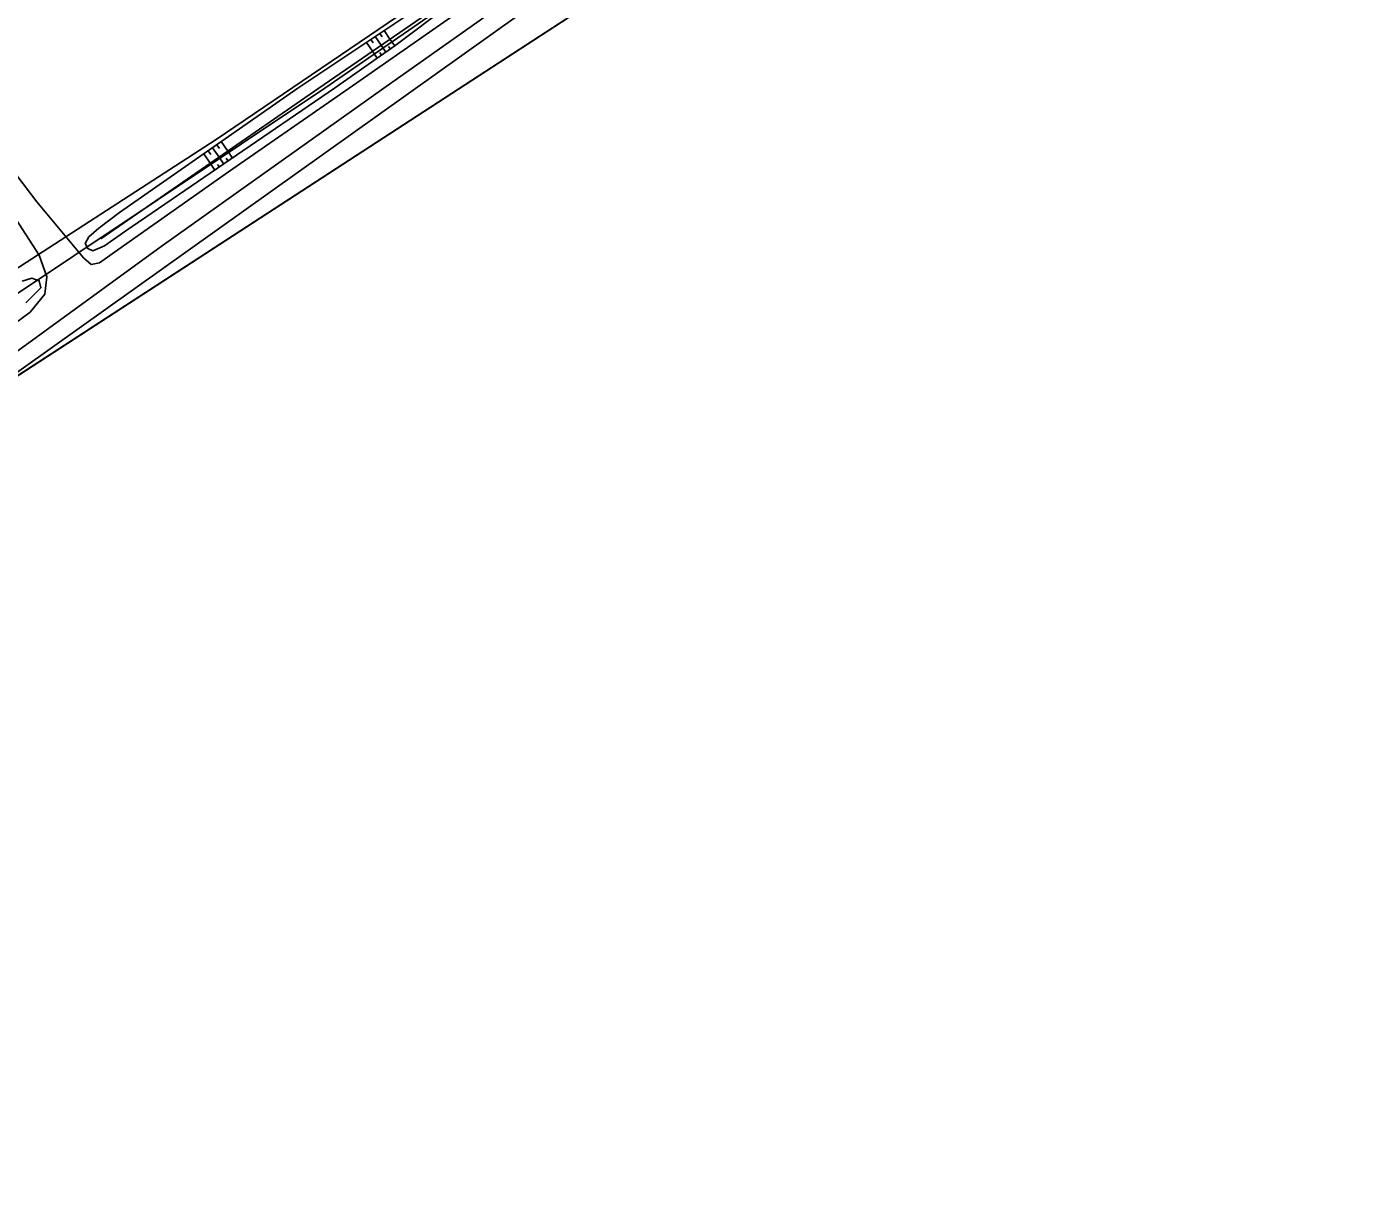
# Model space of a CAD drawing. Extents: x -469926 to -462499, y -1098642 to -1092733.
# Drawn here: x -466842 to -466654.5, y -1096656.9 to -1096491.3 of the extents above; entities that cross this region are included whole.
import ezdxf

# ---------------------------------------------------------------- set-up
doc = ezdxf.new("R2010")
doc.units = 0
for name, color, linetype in [('Vrstva 1', 7, 'Continuous'), ('Vrstva 10', 7, 'Continuous'), ('Vrstva 13', 7, 'Continuous'), ('Vrstva 4', 7, 'Continuous'), ('Vrstva 48', 7, 'Continuous'), ('Vrstva 58', 7, 'Continuous'), ('Vrstva 62', 7, 'Continuous')]:
    doc.layers.add(name, color=color, linetype=linetype)

msp = doc.modelspace()

# ---------------------------------------------------------------- linework, layer by layer
at = {"layer": 'Vrstva 1'}
for p, q in [((-466851.72, -1096546), (-466625.87, -1096398.99)), ((-466815.29, -1096507.24), (-466764.82, -1096472.94)), ((-466868.34, -1096541.59), (-466815.29, -1096507.24))]:
    msp.add_line(p, q, dxfattribs=at)
at = {"layer": 'Vrstva 10'}
msp.add_lwpolyline([(-466000, -1096005.55), (-466098.34, -1096031.49), (-466144.77, -1096044.92), (-466168.69, -1096048.68), (-466215.3, -1096059.17), (-466266.71, -1096076.01), (-466302.87, -1096101.62), (-466353.4, -1096142.82), (-466404.87, -1096192.96), (-466470.35, -1096252.52), (-466566.28, -1096309.44), (-466650.69, -1096362.8), (-466671.58, -1096348.49), (-466672.78, -1096349.74), (-466675.63, -1096352.9), (-466657.4, -1096366.97), (-466646.9, -1096375.84), (-466617.9, -1096393.84), (-466851.72, -1096546), (-466853.56, -1096558.72)], dxfattribs=at)
at = {"layer": 'Vrstva 13'}
for points in [[(-466796.59, -1096500), (-466773.02, -1096483.52)], [(-466771.57, -1096485.75), (-466791.67, -1096500)], [(-467013.98, -1096562.48), (-467007.05, -1096561.98), (-467001.14, -1096561.86), (-466993.09, -1096564.25), (-466982.51, -1096573.01), (-466963.06, -1096590.33), (-466950.41, -1096601.8), (-466947.35, -1096603.22), (-466945.09, -1096602.88), (-466942.67, -1096601.35), (-466938.81, -1096598.79), (-466919.56, -1096586.04), (-466889.79, -1096565.71), (-466868.57, -1096551.57), (-466841.47, -1096531.53), (-466839.42, -1096529), (-466839.15, -1096526.55), (-466840.19, -1096523.5), (-466843.94, -1096517.71), (-466856.74, -1096500)], [(-466791.67, -1096500), (-466823.03, -1096522.29), (-466855.82, -1096546.15), (-466858, -1096549.15), (-466858.93, -1096552.85), (-466857.97, -1096556.27), (-466855.98, -1096559.68), (-466852.61, -1096563.47)], [(-466852.75, -1096500), (-466840.53, -1096516), (-466833.95, -1096523.88), (-466832.87, -1096524.83), (-466831.71, -1096524.6), (-466829.13, -1096522.79), (-466813.56, -1096511.79), (-466796.59, -1096500)]]:
    msp.add_lwpolyline(points, dxfattribs=at)
at = {"layer": 'Vrstva 4'}
msp.add_line((-466760.04, -1096480.66), (-466851.72, -1096546), dxfattribs=at)
at = {"layer": 'Vrstva 48'}
for points in [[(-466792.27, -1096492.3), (-466791.94, -1096492.79)], [(-466791.65, -1096491.88), (-466790.83, -1096493.11)], [(-466794.14, -1096493.55), (-466793.3, -1096494.81)], [(-466793.52, -1096493.13), (-466793.18, -1096493.63)], [(-466792.9, -1096492.72), (-466792.07, -1096493.96)], [(-466791.39, -1096494.93), (-466792.07, -1096493.96)], [(-466790.77, -1096494.5), (-466791.04, -1096494.11)], [(-466790.16, -1096494.06), (-466790.83, -1096493.11)], [(-466792.61, -1096495.79), (-466793.3, -1096494.81)], [(-466792, -1096495.36), (-466792.27, -1096494.97)], [(-466816.43, -1096508.82), (-466816.06, -1096509.35)], [(-466815.82, -1096508.39), (-466814.89, -1096509.72)], [(-466815.2, -1096507.96), (-466814.83, -1096508.5)], [(-466814.59, -1096507.53), (-466813.65, -1096508.87)], [(-466812.99, -1096509.84), (-466813.65, -1096508.87)], [(-466817.05, -1096509.25), (-466816.12, -1096510.58)], [(-466815.46, -1096511.54), (-466816.12, -1096510.58)], [(-466814.84, -1096511.11), (-466815.11, -1096510.73)], [(-466814.23, -1096510.69), (-466814.89, -1096509.72)], [(-466813.61, -1096510.27), (-466813.87, -1096509.88)]]:
    msp.add_lwpolyline(points, dxfattribs=at)
at = {"layer": 'Vrstva 58'}
msp.add_lwpolyline([(-467228.65, -1096727.98), (-467203.72, -1096744.02), (-467183.73, -1096749.88), (-467175.02, -1096748.65), (-467161.6, -1096742.85), (-467144.51, -1096733.78), (-466929.38, -1096586.44), (-466800.01, -1096499.99), (-466700, -1096431), (-466677.08, -1096413.01), (-466668.01, -1096404.48), (-466663.03, -1096394.04), (-466661.22, -1096370.05), (-466647, -1096358), (-466567.13, -1096308.58), (-466471.4, -1096251.16), (-466405.86, -1096192.03), (-466383.44, -1096171.79)], dxfattribs=at)
at = {"layer": 'Vrstva 62'}
for points in [[(-466798.61, -1096500), (-466792.61, -1096495.79), (-466790.16, -1096494.06), (-466782.41, -1096488.23), (-466748.82, -1096464.93), (-466724.62, -1096448.35), (-466700, -1096431.31)], [(-466780.28, -1096485.83), (-466800.83, -1096500)], [(-466785.65, -1096487.87), (-466803.78, -1096500)], [(-466803.78, -1096500), (-466828.92, -1096517.53), (-466831.81, -1096519.7), (-466833.21, -1096520.95), (-466833.71, -1096521.88), (-466833.34, -1096522.6), (-466832.67, -1096522.93), (-466831.01, -1096522.21), (-466827.99, -1096520.11), (-466798.61, -1096500)], [(-466800.83, -1096500), (-466831.54, -1096521.24)], [(-466842.58, -1096527.18), (-466841.23, -1096526.74), (-466840.19, -1096527.13), (-466839.98, -1096528.1), (-466842.09, -1096530.25)]]:
    msp.add_lwpolyline(points, dxfattribs=at)

doc.saveas('drawing.dxf')
